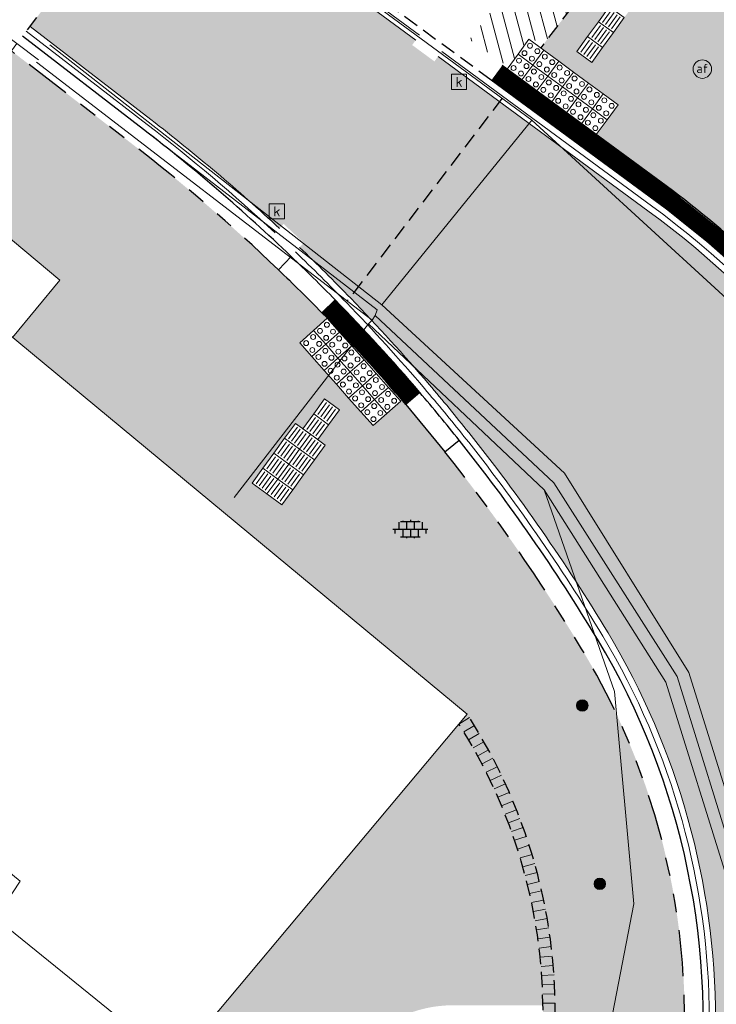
# Model space of a CAD drawing. Header units: metres. Extents: x 187916 to 189411, y 333285 to 334910.
# Tile 253 of 348: x 188745 to 188756, y 334212 to 334228. Entities that reach past the tile are written whole.
import ezdxf
from ezdxf.enums import TextEntityAlignment as Align

# ---------------------------------------------------------------- set-up
doc = ezdxf.new("R2010")
doc.units = ezdxf.units.M
doc.linetypes.add('DASHED2', pattern=[0.375, 0.25, -0.125])
doc.linetypes.add('VH-TROTTOIRBAND-SO', pattern=[15, 5, -2, 2, -2, 2, -2])
for name, color, linetype, lineweight in [('B-ME-IE-MEUBILAIR_WEGMEUBILAIR_PAAL-S', 253, 'Continuous', 18), ('B-ME-OG-BEBOUWING_HOOFDGEBOUW-G', 253, 'Continuous', 18), ('B-ME-RI-HWA_KOLK-S', 253, 'Continuous', 25), ('B-ME-VH-KANTOPSLUITING_ACHTERKANTBAND-G', 253, 'Continuous', 18), ('B-ME-VH-VERHARDING_ASFALT-G', 253, 'Continuous', 18), ('B-ME-VH-VERHARDING_BETONSTRAATSTEEN-G', 253, 'Continuous', 18), ('B-ME-VH-VERHARDING_TEGEL-S', 253, 'Continuous', 25), ('B-WE-IE-MEUBILAIR-S', 253, 'Continuous', 15), ('B-WE-OG-BEBOUWING-GV', 253, 'Continuous', 15), ('B-WE-VH-GESLOTENVERHARDING_ASFALT-GV', 253, 'Continuous', 15), ('B-WE-VH-OPENVERHARDING_BETONSTRAATSTEEN-GV', 253, 'Continuous', 15), ('B-WE-VH-OPENVERHARDING_SIERBESTRATING-GV', 253, 'Continuous', 15), ('N-WE-VH-HERSTRATEN-A-200', 252, 'Continuous', 18), ('N-WE-VH-KANTOPSLUITING_ELEMENT_NATUURSTEEN VERLOOPBAND-G', 42, 'Continuous', 25), ('N-WE-VH-KANTOPSLUITING_NATUURSTEEN BAND_280 300x250-G', 7, 'VH-TROTTOIRBAND-SO', 25), ('N-WE-VH-KANTOPSLUITING_NATUURSTEEN BAND_300x170-G', 7, 'Continuous', 25), ('N-WE-VH-KANTOPSLUITING_NATUURSTEEN VERLOOPBAND_TBV TEKENING-G', 10, 'Continuous', 25), ('N-WE-VH-KANTOPSLUITING_NATUURSTEEN VOORKANTBAND-G', 7, 'Continuous', 25), ('N-WE-VH-KANTVERHARDING_STREKLAAG_BSS-G', 60, 'Continuous', 18), ('N-WE-VH-VERHARDING_ASFALT_RIJWEG-A', 251, 'Continuous', 18), ('N-WE-VH-VERHARDING_STRAATBAKSTEEN_WF_HALFSTEENS-A', 250, 'Continuous', 18), ('N-WE-VH-VERKEERSTEGEL-S', 7, 'Continuous', 0)]:
    doc.layers.add(name, color=color, linetype=linetype, lineweight=lineweight)
doc.layers.add('N-WE-VH-MATERIAALSCHEIDING-G', color=7, linetype='DASHED2')
doc.layers.add('N-WE-VH-VERHARDING_STRAATBAKSTEEN_DF-A', color=7, linetype='Continuous', lineweight=18, true_color=0x713a38)
doc.layers.add('N-WE-VH-VERHARDING_STRAATBAKSTEEN_WF_KEPER-A', color=7, linetype='Continuous', lineweight=18, true_color=0xcc4f19)
doc.styles.add('NLCS-ISO', font='NLCS-ISO.ttf')
pattern_1 = [(323.05, (188763.1855588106, 334193.2307856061), (0.09016767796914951, 0.1198740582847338), []), (53.04999999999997, (188763.6650550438, 334192.8701148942), (-0.4794962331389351, 0.3606707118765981), [0.15, -0.15]), (53.04999999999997, (188763.5154746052, 334193.1703243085), (-0.4794962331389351, 0.3606707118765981), [0.15, -0.15]), (323.05, (188763.4703907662, 334193.1103872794), (0.180335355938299, 0.2397481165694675), [0, -0.6, 0, 0, 0]), (323.05, (188763.8003065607, 334193.0499259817), (0.180335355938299, 0.2397481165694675), [0, -0.6, 0, 0, 0])]

# ---------------------------------------------------------------- blocks, each defined once
blk = doc.blocks.new('SVH-VERKEERSTEGEL_300X300_NOPPENTEGEL')
blk.add_lwpolyline([(-0.15, 5.551115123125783e-17), (0.15, 5.551115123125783e-17), (0.15, -0.3), (-0.15, -0.3)], close=True)
at = {"lineweight": 0}
for centre in [(-0.07499999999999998, -0.07499999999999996), (0.07499999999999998, -0.07499999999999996), (-0.07499999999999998, -0.225), (0.07499999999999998, -0.225)]:
    blk.add_circle(centre, 0.04, dxfattribs=at)
blk = doc.blocks.new('SVH-VERKEERSTEGEL_300X300_GELEIDETEGEL')
blk.add_lwpolyline([(-0.15, 5.551115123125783e-17), (0.15, 5.551115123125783e-17), (0.15, -0.3), (-0.15, -0.3)], close=True)
at = {"lineweight": 0, "flags": 128}
for points in [[(0.12, -0.05999999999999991), (-0.1200000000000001, -0.05999999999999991)], [(0.12, -0.1199999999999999), (-0.1200000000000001, -0.1199999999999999)], [(0.12, -0.1799999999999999), (-0.1200000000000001, -0.1799999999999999)], [(0.12, -0.2399999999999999), (-0.12, -0.2399999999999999)]]:
    blk.add_lwpolyline(points, dxfattribs=at)
blk = doc.blocks.new('ontwerp Tempelplein')
at = {"layer": 'N-WE-VH-HERSTRATEN-A-200', "transparency": 33554585}
h = blk.add_hatch(dxfattribs=at)
h.set_pattern_fill('AVH-HERSTRATEN-SO', color=256, scale=0.2, angle=45, pattern_type=2)
h.set_pattern_definition([(105, (188105.6829144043, 334536.5646515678), (-0.1931851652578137, -0.05176380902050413), [])])
h.paths.add_polyline_path([(188753.8488556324, 334228.7607366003), (188753.0576757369, 334229.37233948), (188751.9565974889, 334227.9335415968), (188752.5907641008, 334227.4889139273), (188752.7629875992, 334227.7345540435), (188752.9352110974, 334227.9801941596), (188753.141070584, 334227.835861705)])
at = {"layer": 'N-WE-VH-VERHARDING_ASFALT_RIJWEG-A', "transparency": 33554585}
h = blk.add_hatch(color=256, dxfattribs=at)
h.dxf.hatch_style = 1
edge = h.paths.add_edge_path()
edge.add_line((188751.4435904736, 334227.6600428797), (188751.384375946, 334227.5794597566))
edge.add_line((188751.384375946, 334227.5794597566), (188751.0217518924, 334227.8459251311))
edge.add_line((188751.0217518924, 334227.8459251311), (188751.0809664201, 334227.9265082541))
edge.add_line((188751.0809664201, 334227.9265082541), (188746.9550247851, 334230.9583550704))
edge.add_line((188746.9550247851, 334230.9583550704), (188744.8065349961, 334228.1498256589))
edge.add_line((188744.8065349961, 334228.1498256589), (188746.7733164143, 334226.633144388))
edge.add_arc((188728.3312458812, 334202.7180856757), 30.1999999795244, 47.16668403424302, 52.36242749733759, ccw=False)
edge.add_line((188748.8632544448, 334224.8647924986), (188748.931773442, 334224.9375923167))
edge.add_line((188748.931773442, 334224.9375923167), (188749.2594600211, 334224.629174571))
edge.add_line((188749.2594600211, 334224.629174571), (188749.1909665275, 334224.5564018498))
edge.add_arc((188728.3312458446, 334202.7180856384), 30.20000003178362, 44.12459851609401, 46.312931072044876, ccw=False)
edge.add_line((188750.009635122, 334223.7439611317), (188752.4439651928, 334226.9249421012))
edge.add_line((188752.4439651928, 334226.9249421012), (188751.4435904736, 334227.6600428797))
at = {"layer": 'N-WE-VH-VERHARDING_STRAATBAKSTEEN_DF-A', "transparency": 33554585}
h = blk.add_hatch(color=256, dxfattribs=at)
h.dxf.hatch_style = 1
edge = h.paths.add_edge_path()
edge.add_line((188755.4038348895, 334207.4183103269), (188755.5021618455, 334207.4001405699))
edge.add_line((188755.5021618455, 334207.4001405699), (188755.420391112, 334206.9576323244))
edge.add_line((188755.420391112, 334206.9576323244), (188755.3220615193, 334206.9758025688))
edge.add_arc((188725.6669818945, 334212.6845441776), 30.19956089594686, 348.04778539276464, 349.1035893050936, ccw=False)
edge.add_arc((188726.6445455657, 334212.859897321), 29.28189361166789, 338.0549788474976, 347.31595910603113, ccw=False)
edge.add_arc((188739.6991444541, 334207.5799411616), 15.19999678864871, 330.56850065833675, 338.12533114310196, ccw=False)
edge.add_arc((188739.6991415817, 334207.5799424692), 15.19999993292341, 318.3974497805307, 330.56850168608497, ccw=False)
edge.add_line((188751.065223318, 334197.4877581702), (188755.3603487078, 334195.2832742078))
edge.add_line((188755.3603487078, 334195.2832742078), (188759.9549816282, 334206.0356619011))
edge.add_line((188759.9549816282, 334206.0356619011), (188759.863025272, 334206.0749560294))
edge.add_line((188759.863025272, 334206.0749560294), (188760.0398488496, 334206.488759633))
edge.add_line((188760.0398488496, 334206.488759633), (188760.1318052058, 334206.4494655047))
edge.add_line((188760.1318052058, 334206.4494655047), (188760.3458190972, 334206.950302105))
edge.add_arc((188745.4548851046, 334212.3881491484), 15.85276302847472, 339.9388998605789, 355.8208839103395)
edge.add_arc((188745.4548857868, 334212.3881491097), 15.85276234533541, 355.8208838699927, 357.4473901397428)
edge.add_arc((188745.4548851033, 334212.3881491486), 15.85276302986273, 357.4473901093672, 413.7566145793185)
edge.add_line((188754.8273008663, 334225.1736064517), (188752.4439651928, 334226.9249421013))
edge.add_line((188752.4439651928, 334226.9249421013), (188750.009635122, 334223.7439611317))
edge.add_arc((188728.3312459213, 334202.7180857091), 30.19999992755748, 40.49247663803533, 44.124598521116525, ccw=False)
edge.add_arc((188728.3312460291, 334202.7180857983), 30.19999978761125, 38.57266078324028, 40.49247664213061, ccw=False)
edge.add_arc((188728.3312481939, 334202.7180873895), 30.1999971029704, 31.039561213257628, 38.57266098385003, ccw=False)
edge.add_arc((188743.727443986, 334211.9889455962), 12.22802994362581, 0.08864183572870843, 31.01781858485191, ccw=False)
edge.add_arc((188743.7274439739, 334211.988945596), 12.22802995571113, -2.020140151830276, 0.08864183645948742, ccw=False)
edge.add_arc((188743.7274439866, 334211.9889455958), 12.22802994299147, 352.54185856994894, 357.9798598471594, ccw=False)
edge.add_arc((188725.8469994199, 334213.8278727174), 30.20000007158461, 351.5832152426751, 353.48584895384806, ccw=False)
edge.add_arc((188725.7578202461, 334213.176244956), 30.19999992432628, 349.0086913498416, 352.8310391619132, ccw=False)
at = {"layer": 'N-WE-VH-VERHARDING_STRAATBAKSTEEN_WF_HALFSTEENS-A', "transparency": 33554585}
h = blk.add_hatch(dxfattribs=at)
h.set_pattern_fill('AVH-SBS_WAALFORMAAT_HALFST-SO', color=256, scale=0.3, angle=323.05, pattern_type=2)
h.set_pattern_definition(pattern_1)
edge = h.paths.add_edge_path()
edge.add_arc((188725.3724868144, 334212.741760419), 29.99956264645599, 348.0502250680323, 349.9602006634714)
edge.add_arc((188725.7541346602, 334213.1768972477), 29.70374226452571, 349.0053335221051, 352.8378787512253)
edge.add_arc((188725.5495428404, 334213.8668539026), 29.99999998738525, 351.5790556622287, 353.4890034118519)
edge.add_arc((188743.7274439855, 334211.9889455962), 11.72802994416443, 352.534029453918, 391.0178185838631)
edge.add_arc((188728.3432308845, 334202.7267476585), 29.68526475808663, 31.03753103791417, 40.67755501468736)
edge.add_line((188750.856230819, 334222.0756436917), (188750.3859803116, 334221.6593254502))
edge.add_line((188750.3859803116, 334221.6593254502), (188749.192821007, 334223.0070534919))
edge.add_line((188749.192821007, 334223.0070534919), (188749.6420636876, 334223.40477326))
edge.add_arc((188727.7782682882, 334202.0984067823), 30.52845888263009, 44.2602170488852, 52.25079352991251)
edge.add_line((188746.4679840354, 334226.2371997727), (188744.5043341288, 334227.7514661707))
edge.add_line((188744.5043341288, 334227.7514661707), (188744.292, 334227.47))
edge.add_line((188744.292, 334227.47), (188743.008, 334225.933))
edge.add_line((188743.008, 334225.933), (188745.294, 334224.023))
edge.add_line((188745.294, 334224.023), (188744.5206977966, 334223.0936974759))
edge.add_line((188744.5206977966, 334223.0936974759), (188751.9180601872, 334216.9698288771))
edge.add_arc((188744.4146054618, 334212.1183120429), 8.935269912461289, -3.818757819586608, 32.885540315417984, ccw=False)
edge.add_arc((188725.7791254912, 334213.1686054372), 27.60000000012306, 339.2767839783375, 356.58225780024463, ccw=False)
edge.add_arc((188748.6004632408, 334204.5345714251), 3.200000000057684, 254.1077850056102, 339.2767839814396, ccw=False)
edge.add_arc((188745.1995127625, 334192.5892821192), 9.220000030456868, 74.10778502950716, 88.34445965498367)
edge.add_arc((188745.1995127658, 334192.5892821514), 9.219999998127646, 88.34445966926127, 103.4391675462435)
edge.add_line((188743.056666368, 334201.5568129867), (188737.9220697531, 334200.3298696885))
edge.add_line((188737.9220697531, 334200.3298696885), (188734.7962641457, 334199.5834174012))
edge.add_line((188734.7962641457, 334199.5834174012), (188733.6651576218, 334200.0525982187))
edge.add_line((188733.6651576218, 334200.0525982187), (188732.7688750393, 334197.8918298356))
edge.add_arc((188734.6319012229, 334202.4022119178), 4.880001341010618, 247.5567878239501, 283.4372201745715)
edge.add_line((188735.7659148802, 334197.6557999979), (188743.5449687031, 334199.5143730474))
edge.add_arc((188745.1995127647, 334192.5892821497), 7.119999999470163, 88.3444596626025, 103.43722017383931, ccw=False)
edge.add_arc((188745.1995127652, 334192.5892821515), 7.119999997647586, 63.89557908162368, 88.34445966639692, ccw=False)
edge.add_arc((188619.968708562, 333937.0113231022), 291.7299918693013, 63.80443056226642, 63.895579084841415, ccw=False)
edge.add_arc((188619.9199952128, 333936.912612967), 291.8400675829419, 63.582223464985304, 63.80440388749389, ccw=False)
edge.add_line((188749.76345285, 334198.2769210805), (188750.6875336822, 334197.8154538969))
edge.add_arc((188739.6991419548, 334207.5799421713), 14.69999945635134, 318.3751157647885, 319.3836437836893)
edge.add_line((188750.8576983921, 334198.0103757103), (188750.3978408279, 334198.3648991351))
edge.add_line((188750.3978408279, 334198.3648991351), (188751.4968519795, 334199.7904427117))
edge.add_line((188751.4968519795, 334199.7904427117), (188751.9436712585, 334199.445971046))
edge.add_line((188751.9436712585, 334199.445971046), (188751.9877863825, 334199.5124640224))
edge.add_line((188751.9877863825, 334199.5124640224), (188752.5078370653, 334200.3665994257))
edge.add_arc((188739.6355410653, 334207.6097989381), 14.77023843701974, 330.6336824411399, 336.2592985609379)
edge.add_arc((188739.6991415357, 334207.5799425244), 14.70000000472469, 336.266019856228, 338.1253318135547)
edge.add_arc((188726.6870364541, 334212.8474975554), 28.73784830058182, 338.0450264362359, 347.3012979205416)
h.paths.add_polyline_path([(188752.8005271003, 334204.1082858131), (188752.0912401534, 334202.1423224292), (188751.8090444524, 334202.2441339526), (188752.5183313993, 334204.2100973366)], flags=16)
h.paths.add_polyline_path([(188751.805650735, 334202.2347274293), (188752.0238870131, 334202.0288805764), (188750.022822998, 334199.9073773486), (188749.9654184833, 334199.8465177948), (188749.7471822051, 334200.0523646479), (188749.8045867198, 334200.1132242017)], flags=16)
h.paths.add_polyline_path([(188750.6871917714, 334199.2725813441), (188750.5462537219, 334199.0077484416), (188749.7517550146, 334199.43056259), (188749.892693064, 334199.6953954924)], flags=16)
h.paths.add_polyline_path([(188749.3440636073, 334199.9873636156), (188749.2031255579, 334199.7225307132), (188747.0844623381, 334200.8500351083), (188747.2254003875, 334201.1148680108)], flags=16)
h.paths.add_polyline_path([(188748.9036363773, 334220.3729638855), (188748.4182337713, 334220.7256454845), (188749.123596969, 334221.6964506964), (188749.2449476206, 334221.6082802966), (188749.5976292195, 334222.0936829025), (188749.8403305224, 334221.9173421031), (188749.4876489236, 334221.4319394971), (188749.608999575, 334221.3437690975)], flags=16)
at = {"layer": 'N-WE-VH-VERHARDING_STRAATBAKSTEEN_WF_HALFSTEENS-A', "true_color": 0x963a13, "transparency": 33554585}
h = blk.add_hatch(color=34, dxfattribs=at)
h.dxf.hatch_style = 1
edge = h.paths.add_edge_path()
edge.add_arc((188748.6004632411, 334204.5345714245), 2.999999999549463, 254.1077849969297, 339.27678399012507, ccw=False)
edge.add_arc((188745.1995127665, 334192.5892821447), 9.420000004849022, 74.10778500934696, 103.4372201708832)
edge.add_line((188743.010495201, 334201.7514108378), (188738.1078720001, 334200.5800751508))
edge.add_line((188738.1078720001, 334200.5800751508), (188737.8897210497, 334200.3223239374))
edge.add_line((188737.8897210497, 334200.3223239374), (188743.0569711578, 334201.5568858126))
edge.add_arc((188745.1995127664, 334192.589282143), 9.220000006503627, 74.10778501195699, 103.43722016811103, ccw=False)
edge.add_arc((188748.6004632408, 334204.5345714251), 3.20000000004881, 254.1077850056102, 339.2767839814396)
edge.add_arc((188725.7791254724, 334213.1686054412), 27.60000001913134, 339.2767839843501, 356.5822577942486)
edge.add_arc((188744.4146054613, 334212.1183120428), 8.935269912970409, 356.1812421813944, 392.8855403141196)
edge.add_line((188751.9180601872, 334216.9698288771), (188751.7834479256, 334216.8092715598))
edge.add_arc((188744.4146053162, 334212.1183120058), 8.735270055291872, -3.8233306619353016, 32.48057783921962, ccw=False)
edge.add_arc((188725.7791254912, 334213.1686054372), 27.40000000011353, 339.2767839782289, 356.58372698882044, ccw=False)
at = {"layer": 'N-WE-VH-VERHARDING_STRAATBAKSTEEN_WF_HALFSTEENS-A', "transparency": 33554585}
h = blk.add_hatch(dxfattribs=at)
h.set_pattern_fill('AVH-SBS_WAALFORMAAT_HALFST-SO', color=256, scale=0.3, angle=323.05, pattern_type=2)
h.set_pattern_definition(pattern_1)
edge = h.paths.add_edge_path()
edge.add_line((188749.68381882, 334201.737011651), (188748.6223773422, 334203.7706992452))
edge.add_arc((188750.4162858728, 334204.6549667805), 2.00000922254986, 143.1053039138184, 206.2399731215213, ccw=False)
edge.add_arc((188744.8181009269, 334208.8574011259), 5.00000000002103, 323.1052259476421, 371.3769313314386)
edge.add_arc((188751.6805556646, 334210.2382396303), 2.000000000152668, 90, 191.3769313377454, ccw=False)
edge.add_line((188751.6805556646, 334212.2382396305), (188753.1490520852, 334212.2382396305))
edge.add_arc((188744.4146054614, 334212.1183120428), 8.735269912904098, 0.7866454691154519, 32.48057814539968)
edge.add_line((188751.7834479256, 334216.8092715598), (188745.4390000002, 334209.2420000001))
edge.add_line((188745.4390000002, 334209.2420000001), (188738.1078720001, 334200.5800751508))
edge.add_line((188738.1078720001, 334200.5800751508), (188743.0104952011, 334201.7514108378))
edge.add_arc((188745.1995145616, 334192.5892825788), 9.419999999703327, 74.09545555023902, 103.43723140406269, ccw=False)
edge.add_arc((188748.6004632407, 334204.5345714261), 3.000000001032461, 254.1465302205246, 291.1689044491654)
at = {"layer": 'N-WE-VH-VERHARDING_STRAATBAKSTEEN_WF_KEPER-A', "transparency": 33554585}
h = blk.add_hatch(color=256, dxfattribs=at)
h.dxf.hatch_style = 1
h.paths.add_polyline_path([(188817.581172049, 334231.6350269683), (188818.0680296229, 334232.2698259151), (188818.7028285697, 334231.7829683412), (188818.2159709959, 334231.1481693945)], flags=16)
h.paths.add_polyline_path([(188805.5199580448, 334240.9370391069), (188804.8860411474, 334241.425044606), (188805.3740466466, 334242.0589615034), (188806.007963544, 334241.5709560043)], flags=16)
h.paths.add_polyline_path([(188803.2494914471, 334242.6792282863), (188802.6392282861, 334243.196508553), (188803.156508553, 334243.8067717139), (188803.766771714, 334243.2894914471)], flags=16)
h.paths.add_polyline_path([(188802.0211156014, 334242.776581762), (188801.5038346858, 334242.1663191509), (188800.8935720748, 334242.6836000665), (188801.4108529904, 334243.2938626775)], flags=16)
h.paths.add_polyline_path([(188799.3104932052, 334244.9862284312), (188798.7002305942, 334245.5035093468), (188799.2175115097, 334246.1137719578), (188799.8277741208, 334245.5964910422)], flags=16)
h.paths.add_polyline_path([(188798.0500238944, 334249.9752059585), (188797.4539178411, 334250.43035162), (188797.6359761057, 334250.6687940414), (188798.232082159, 334250.2136483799)], flags=16)
h.paths.add_polyline_path([(188794.4374813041, 334250.5949796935), (188793.8039770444, 334251.0835207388), (188794.2925180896, 334251.7170249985), (188794.9260223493, 334251.2284839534)], flags=16)
h.paths.add_polyline_path([(188768.9542189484, 334239.270966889), (188768.4716501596, 334238.6329015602), (188767.8335848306, 334239.115470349), (188768.3161536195, 334239.7535356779)], flags=16)
h.paths.add_polyline_path([(188764.6982402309, 334233.6436035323), (188764.2156738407, 334233.0055363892), (188763.5776066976, 334233.4881027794), (188764.0601730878, 334234.1261699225)], flags=16)
h.paths.add_polyline_path([(188755.1763549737, 334229.2614172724), (188754.6850830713, 334228.5852701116), (188753.9419693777, 334227.5625081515), (188753.6992680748, 334227.738848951), (188754.43940803, 334228.7575180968), (188754.9336536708, 334229.4377580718)], flags=16)
edge = h.paths.add_edge_path()
edge.add_line((188774.7647337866, 334246.1513168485), (188774.3768214, 334246.0537260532))
edge.add_line((188774.3768214, 334246.0537260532), (188788.0864276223, 334249.4809891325))
edge.add_line((188788.0864276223, 334249.4809891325), (188791.5695420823, 334254.0428377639))
edge.add_line((188791.5695420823, 334254.0428377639), (188785.6782517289, 334258.5410226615))
edge.add_line((188785.6782517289, 334258.5410226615), (188784.4040000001, 334256.8930000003))
edge.add_line((188784.4040000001, 334256.8930000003), (188783.2409999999, 334250.7390000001))
edge.add_line((188783.2409999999, 334250.7390000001), (188775.355, 334248.7680000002))
edge.add_line((188775.355, 334248.7680000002), (188767.4933020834, 334246.8017877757))
edge.add_line((188767.4933020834, 334246.8017877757), (188761.6609999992, 334238.9689999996))
edge.add_line((188761.6609999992, 334238.9689999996), (188753.1126017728, 334227.7986610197))
edge.add_line((188753.1126017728, 334227.7986610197), (188754.3721239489, 334226.8731321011))
edge.add_line((188754.3721239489, 334226.8731321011), (188754.0168367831, 334226.3896333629))
edge.add_line((188754.0168367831, 334226.3896333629), (188754.9045630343, 334225.7373095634))
edge.add_line((188754.9045630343, 334225.7373095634), (188755.153037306, 334225.554724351))
edge.add_arc((188745.4548851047, 334212.38814915), 16.35276302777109, 39.54694003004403, 53.62561877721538, ccw=False)
edge.add_line((188758.064553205, 334222.8001196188), (188773.4530884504, 334243.1472515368))
edge.add_line((188773.4530884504, 334243.1472515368), (188790.7108257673, 334247.4620012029))
edge.add_line((188790.7108257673, 334247.4620012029), (188794.7109670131, 334244.4527929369))
edge.add_line((188794.7109670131, 334244.4527929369), (188795.3121301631, 334245.2519192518))
edge.add_line((188795.3121301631, 334245.2519192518), (188797.3898585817, 334243.6888950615))
edge.add_line((188797.3898585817, 334243.6888950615), (188796.7886954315, 334242.8897687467))
edge.add_line((188796.7886954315, 334242.8897687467), (188800.0651133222, 334240.4249998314))
edge.add_line((188800.0651133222, 334240.4249998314), (188800.6662764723, 334241.2241261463))
edge.add_line((188800.6662764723, 334241.2241261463), (188801.8649659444, 334240.3223814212))
edge.add_line((188801.8649659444, 334240.3223814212), (188802.5142221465, 334241.1854378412))
edge.add_line((188802.5142221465, 334241.1854378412), (188807.934866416, 334237.1076199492))
edge.add_line((188807.934866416, 334237.1076199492), (188807.2856102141, 334236.2445635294))
edge.add_line((188807.2856102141, 334236.2445635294), (188812.8794944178, 334232.036421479))
edge.add_line((188812.8794944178, 334232.036421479), (188813.5287506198, 334232.8994778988))
edge.add_line((188813.5287506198, 334232.8994778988), (188818.723071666, 334228.9919174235))
edge.add_line((188818.723071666, 334228.9919174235), (188818.0738285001, 334228.1288783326))
edge.add_line((188818.0738285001, 334228.1288783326), (188821.7698594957, 334225.3485941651))
edge.add_line((188821.7698594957, 334225.3485941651), (188822.4190308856, 334226.2115378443))
edge.add_line((188822.4190308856, 334226.2115378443), (188827.6133519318, 334222.3039773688))
edge.add_line((188827.6133519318, 334222.3039773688), (188826.9642814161, 334221.441167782))
edge.add_line((188826.9642814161, 334221.441167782), (188830.6603123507, 334218.6608836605))
edge.add_line((188830.6603123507, 334218.6608836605), (188831.3094404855, 334219.5235004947))
edge.add_line((188831.3094404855, 334219.5235004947), (188836.5036321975, 334215.6160373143))
edge.add_line((188836.5036321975, 334215.6160373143), (188835.8543759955, 334214.7529808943))
edge.add_line((188835.8543759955, 334214.7529808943), (188838.2517549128, 334212.9494914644))
edge.add_line((188838.2517549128, 334212.9494914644), (188834.6278621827, 334208.1337536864))
edge.add_line((188834.6278621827, 334208.1337536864), (188836.6264003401, 334206.6303023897))
edge.add_line((188836.6264003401, 334206.6303023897), (188841.7222702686, 334213.4042434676))
edge.add_arc((188885.3479967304, 334180.6214900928), 54.57025680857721, 138.6694944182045, 143.0767999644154, ccw=False)
edge.add_line((188844.3705018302, 334216.6597730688), (188835.1129999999, 334223.7800000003))
edge.add_line((188835.1129999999, 334223.7800000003), (188823.1344076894, 334232.9836686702))
edge.add_line((188823.1344076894, 334232.9836686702), (188824.5933616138, 334235.0982979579))
edge.add_line((188824.5933616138, 334235.0982979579), (188824.33, 334235.2800000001))
edge.add_line((188824.33, 334235.2800000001), (188825.2102297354, 334236.5558179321))
edge.add_line((188825.2102297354, 334236.5558179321), (188821.3909999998, 334238.767))
edge.add_line((188821.3909999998, 334238.767), (188815.5860000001, 334242.1859999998))
edge.add_line((188815.5860000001, 334242.1859999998), (188806.8095170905, 334247.2874533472))
edge.add_line((188806.8095170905, 334247.2874533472), (188807.1341274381, 334247.8220609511))
edge.add_line((188807.1341274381, 334247.8220609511), (188796.2012628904, 334256.3960970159))
edge.add_line((188796.2012628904, 334256.3960970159), (188788.575189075, 334262.2900355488))
edge.add_line((188788.575189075, 334262.2900355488), (188785.8002113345, 334258.6995357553))
edge.add_line((188785.8002113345, 334258.6995357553), (188841.6258020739, 334216.0749468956))
edge.add_line((188841.6258020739, 334216.0749468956), (188841.6106308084, 334216.05507703))
edge.add_line((188841.6106308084, 334216.05507703), (188841.6108304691, 334216.0549235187))
edge.add_line((188841.6108304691, 334216.0549235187), (188841.565115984, 334215.9954660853))
edge.add_line((188841.565115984, 334215.9954660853), (188841.5196011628, 334215.9358551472))
edge.add_line((188841.5196011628, 334215.9358551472), (188841.5044298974, 334215.9159852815))
edge.add_line((188841.5044298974, 334215.9159852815), (188791.7285036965, 334253.9214655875))
edge.add_line((188791.7285036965, 334253.9214655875), (188788.2028836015, 334249.3039471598))
edge.add_line((188788.2028836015, 334249.3039471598), (188770.5317411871, 334244.8863400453))
edge.add_line((188770.5317411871, 334244.8863400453), (188756.8892707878, 334226.8338919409))
edge.add_line((188756.8892707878, 334226.8338919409), (188756.72970941, 334226.9544745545))
edge.add_line((188756.72970941, 334226.9544745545), (188770.4147447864, 334245.0632469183))
edge.add_line((188770.4147447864, 334245.0632469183), (188773.9887630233, 334245.9567153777))
edge.add_line((188773.9887630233, 334245.9567153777), (188773.7937273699, 334246.7319600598))
edge.add_line((188773.7937273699, 334246.7319600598), (188774.569552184, 334246.9271416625))
edge.add_line((188774.569552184, 334246.9271416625), (188774.7647337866, 334246.1513168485))
at = {"layer": 'N-WE-VH-KANTOPSLUITING_ELEMENT_NATUURSTEEN VERLOOPBAND-G', "const_width": 0.3, "flags": 128}
for points in [[(188757.9488877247, 334222.7046130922, 0.06150589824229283), (188755.0641467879, 334225.4339001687), (188752.3982242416, 334227.3928878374)], [(188751.0319092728, 334222.1011293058, 0.01700902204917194), (188749.6617975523, 334223.5994185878, 0.01700902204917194)]]:
    blk.add_lwpolyline(points, format="xyb", dxfattribs=at)
at = {"layer": 'N-WE-VH-KANTOPSLUITING_NATUURSTEEN BAND_280 300x250-G', "ltscale": 0.15, "flags": 128}
for points in [[(188748.8466747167, 334224.1938203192, 0.02641447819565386), (188746.4679841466, 334226.237199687), (188744.5043341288, 334227.7514661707)], [(188755.3560461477, 334210.4650367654, 0.1695134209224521), (188753.7784487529, 334218.032453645, 0.03288055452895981), (188751.5512426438, 334221.2362321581, 0.03288055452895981)]]:
    blk.add_lwpolyline(points, format="xyb", dxfattribs=at)
at = {"layer": 'N-WE-VH-KANTOPSLUITING_NATUURSTEEN BAND_300x170-G', "ltscale": 0.15, "flags": 128}
for points in [[(188758.0645532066, 334222.8001196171, 0.06150721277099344), (188755.1530372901, 334225.5547243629), (188752.4870460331, 334227.5137625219)], [(188750.9178355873, 334222.0037270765, 0.01700909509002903), (188749.554602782, 334223.4944934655, 0.01700909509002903)]]:
    blk.add_lwpolyline(points, format="xyb", dxfattribs=at)
at = {"layer": 'N-WE-VH-KANTOPSLUITING_NATUURSTEEN VERLOOPBAND_TBV TEKENING-G', "flags": 128}
for points in [[(188749.5546149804, 334223.4944810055), (188749.7689801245, 334223.7043561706, 0.008376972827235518), (188749.0538481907, 334224.4107168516), (188748.8466343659, 334224.1937780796, -0.00837697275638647), (188749.5546149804, 334223.4944810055)], [(188751.5512426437, 334221.2362321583), (188751.7857880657, 334221.423284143, 0.008376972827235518), (188751.1459829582, 334222.1985315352), (188750.9178355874, 334222.0037270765), (188751.5512426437, 334221.2362321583)]]:
    blk.add_lwpolyline(points, format="xyb", dxfattribs=at)
at = {"layer": 'N-WE-VH-KANTOPSLUITING_NATUURSTEEN VOORKANTBAND-G', "flags": 128}
for points in [[(188749.0538885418, 334224.4107590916, 0.02641433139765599), (188746.6511835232, 334226.4747664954), (188744.6850158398, 334227.9909744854)], [(188757.8332222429, 334222.6091065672, 0.06150456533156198), (188754.9752559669, 334225.3130762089), (188752.3094024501, 334227.2720131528)], [(188751.1459829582, 334222.1985315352, 0.01700909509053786), (188749.7689801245, 334223.7043561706, 0.01700909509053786)], [(188755.6535028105, 334210.4260555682, 0.1695134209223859), (188754.0355508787, 334218.1870450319, 0.03288055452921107), (188751.7857877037, 334221.4232845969, 0.03288055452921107)]]:
    blk.add_lwpolyline(points, format="xyb", dxfattribs=at)
at = {"layer": 'N-WE-VH-KANTVERHARDING_STREKLAAG_BSS-G', "flags": 128}
for points in [[(188751.1401809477, 334228.007091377), (188747.0163398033, 334231.0373946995)], [(188751.08096642, 334227.926508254), (188746.9571252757, 334230.9568115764)]]:
    blk.add_lwpolyline(points, dxfattribs=at)
for points in [[(188748.8632544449, 334224.8647924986, 0.02267459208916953), (188746.7733164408, 334226.6331443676), (188744.8071487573, 334228.1493523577)], [(188748.7947152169, 334224.7919711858, 0.02266833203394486), (188746.712249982, 334226.5539554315), (188744.7460822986, 334228.0701634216)], [(188760.1318052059, 334206.4494655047), (188760.3458190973, 334206.9503021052, 0.06940937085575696), (188761.2654973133, 334211.2328841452, 0.007097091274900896), (188761.291918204, 334211.6821192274, 0.2501494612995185), (188754.8567343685, 334225.1519779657), (188751.4435904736, 334227.6600428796)], [(188760.2237615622, 334206.4101713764), (188760.4388290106, 334206.9134735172, 0.06948526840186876), (188761.3653865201, 334211.2277212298, 0.00705259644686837), (188761.3917873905, 334211.6769573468, 0.2501622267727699), (188754.9159952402, 334225.232527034), (188751.5028050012, 334227.7406260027)], [(188755.3054956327, 334207.4364823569, 0.01669629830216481), (188755.6226478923, 334209.4209733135, 0.008317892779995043), (188755.7527634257, 334210.4138891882, 0.02368757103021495), (188755.847830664, 334211.5584376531, 0.009277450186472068), (188755.8554583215, 334212.0084030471, 0.1357647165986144), (188754.1212515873, 334218.2385754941, 0.03288054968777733), (188751.863969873, 334221.4856348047, 0.008376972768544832), (188751.2220320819, 334222.2634663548, 0.01568264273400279), (188749.9518265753, 334223.6599215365, 0.00970935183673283), (188749.1224273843, 334224.483580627)], [(188755.4038348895, 334207.4183103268, 0.01667968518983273), (188755.7217302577, 334209.4074132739, 0.008301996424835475), (188755.8520242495, 334210.4017248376, 0.02373221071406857), (188755.9478741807, 334211.557897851, 0.009201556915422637), (188755.9554592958, 334212.0078634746, 0.1357792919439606), (188754.2069522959, 334218.2901059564, 0.03288054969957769), (188751.9421517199, 334221.5479854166, 0.00833847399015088), (188751.2980812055, 334222.3284011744, 0.01568264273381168), (188750.0236557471, 334223.729495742, 0.009715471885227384), (188749.1909665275, 334224.5564018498)]]:
    blk.add_lwpolyline(points, format="xyb", dxfattribs=at)
at = {"layer": 'N-WE-VH-MATERIAALSCHEIDING-G', "flags": 128}
for points in [[(188744.7640032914, 334228.0942277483), (188746.9975640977, 334231.0139629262)], [(188752.3094024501, 334227.2720131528), (188747.0765656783, 334231.1172346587)], [(188753.8488556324, 334228.7607366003), (188753.1126017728, 334227.7986610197)], [(188752.486514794, 334226.9805423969), (188749.9666256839, 334223.6877599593)]]:
    blk.add_lwpolyline(points, dxfattribs=at)
for points in [[(188737.8897210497, 334200.3223239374), (188743.0569711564, 334201.5568858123, -0.1286770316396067), (188747.724211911, 334201.4568801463, 0.3897278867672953), (188751.5934255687, 334203.4022390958, 0.07565321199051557), (188753.3300365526, 334211.5232180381, 0.1615361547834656), (188751.9180601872, 334216.9698288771, 0.1597235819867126)], [(188753.1497841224, 334212.1582396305, 0.141514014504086), (188751.7834479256, 334216.8092715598)]]:
    blk.add_lwpolyline(points, format="xyb", dxfattribs=at)
at = {"layer": 'N-WE-VH-VERHARDING_STRAATBAKSTEEN_WF_HALFSTEENS-A', "transparency": 33554585, "flags": 128}
for points in [[(188751.7834479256, 334216.8092715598), (188751.9521626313, 334216.9166742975)], [(188751.8629096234, 334216.6820501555), (188752.0334436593, 334216.7865400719)], [(188751.9401750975, 334216.5534830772), (188752.1124781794, 334216.655029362)], [(188752.0152215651, 334216.4236082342), (188752.1892428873, 334216.5221809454)], [(188752.0880268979, 334216.2924639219), (188752.2637151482, 334216.3880339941)], [(188752.1585696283, 334216.1600888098), (188752.3358730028, 334216.2526280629)], [(188752.2268289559, 334216.0265219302), (188752.4056951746, 334216.1160030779)], [(188752.2927847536, 334215.8918026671), (188752.4731610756, 334215.9781993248)], [(188752.3564175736, 334215.7559707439), (188752.5382508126, 334215.8392574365)], [(188752.417708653, 334215.6190662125), (188752.6009451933, 334215.6992183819)], [(188752.4766399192, 334215.4811294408), (188752.6612257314, 334215.5581234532)], [(188752.5331939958, 334215.3422011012), (188752.7190746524, 334215.4160142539)], [(188752.587354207, 334215.2023221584), (188752.7744748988, 334215.2729326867)], [(188752.639104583, 334215.0615338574), (188752.8274101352, 334215.1289209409)], [(188752.6884298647, 334214.9198777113), (188752.877864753, 334214.9840214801)], [(188752.7353155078, 334214.7773954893), (188752.9258238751, 334214.8382770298)], [(188752.7797476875, 334214.6341292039), (188752.9712733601, 334214.6917305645)], [(188752.8217133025, 334214.490121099), (188753.0141998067, 334214.5444252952)], [(188752.8611999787, 334214.3454136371), (188753.0545905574, 334214.3964046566)], [(188752.898196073, 334214.2000494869), (188753.0924337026, 334214.2477122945)], [(188752.9326906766, 334214.0540715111), (188753.1277180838, 334214.0983920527)], [(188752.9646736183, 334213.9075227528), (188753.1604332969, 334213.94848796)], [(188752.9941354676, 334213.7604464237), (188753.1905696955, 334213.7980442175)], [(188753.0210675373, 334213.6128858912), (188753.2181183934, 334213.6471051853)], [(188753.0454618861, 334213.4648846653), (188753.2430712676, 334213.4957153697)], [(188753.0673113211, 334213.3164863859), (188753.2654209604, 334213.3439194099)], [(188753.0866093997, 334213.1677348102), (188753.2851608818, 334213.1917620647)], [(188753.1033504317, 334213.0186737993), (188753.3022852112, 334213.0392881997)], [(188753.1175294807, 334212.8693473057), (188753.3167888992, 334212.8865427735)], [(188753.1291423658, 334212.7197993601), (188753.3286676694, 334212.7335708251)], [(188753.1381856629, 334212.5700740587), (188753.3379180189, 334212.5804174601)], [(188753.1446567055, 334212.4202155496), (188753.3445372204, 334212.4271278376)], [(188753.1485535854, 334212.2702680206), (188753.3485233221, 334212.273747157)]]:
    blk.add_lwpolyline(points, dxfattribs=at)
at = {"layer": 'N-WE-VH-VERKEERSTEGEL-S'}
for name, p, rotation in [('SVH-VERKEERSTEGEL_300X300_GELEIDETEGEL', (188754.3828213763, 334228.169261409), 233.9987668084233), ('SVH-VERKEERSTEGEL_300X300_GELEIDETEGEL', (188754.2064805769, 334227.926560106), 233.9987668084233), ('SVH-VERKEERSTEGEL_300X300_GELEIDETEGEL', (188754.0301397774, 334227.683858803), 233.9987668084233), ('SVH-VERKEERSTEGEL_300X300_NOPPENTEGEL', (188753.074555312, 334227.6404753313), 233.6906082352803), ('SVH-VERKEERSTEGEL_300X300_NOPPENTEGEL', (188752.8969117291, 334227.3987259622), 233.6906082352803), ('SVH-VERKEERSTEGEL_300X300_NOPPENTEGEL', (188753.3163046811, 334227.4628317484), 233.6906082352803), ('SVH-VERKEERSTEGEL_300X300_NOPPENTEGEL', (188753.1386610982, 334227.2210823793), 233.6906082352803), ('SVH-VERKEERSTEGEL_300X300_NOPPENTEGEL', (188753.5580540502, 334227.2851881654), 233.6906082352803), ('SVH-VERKEERSTEGEL_300X300_NOPPENTEGEL', (188753.3804104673, 334227.0434387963), 233.6906082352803), ('SVH-VERKEERSTEGEL_300X300_NOPPENTEGEL', (188753.7998034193, 334227.1075445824), 233.6906082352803), ('SVH-VERKEERSTEGEL_300X300_NOPPENTEGEL', (188754.0415527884, 334226.9299009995), 233.6906082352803), ('SVH-VERKEERSTEGEL_300X300_NOPPENTEGEL', (188753.6221598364, 334226.8657952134), 233.6906082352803), ('SVH-VERKEERSTEGEL_300X300_NOPPENTEGEL', (188754.2833021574, 334226.7522574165), 233.6906082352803), ('SVH-VERKEERSTEGEL_300X300_NOPPENTEGEL', (188753.8639092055, 334226.6881516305), 233.6906082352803), ('SVH-VERKEERSTEGEL_300X300_NOPPENTEGEL', (188754.1056585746, 334226.5105080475), 233.6906082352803), ('SVH-VERKEERSTEGEL_300X300_NOPPENTEGEL', (188749.7286129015, 334223.0807219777), 221.5188397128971), ('SVH-VERKEERSTEGEL_300X300_NOPPENTEGEL', (188749.5039915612, 334222.8818620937), 221.5188397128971), ('SVH-VERKEERSTEGEL_300X300_NOPPENTEGEL', (188749.9274727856, 334222.8561006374), 221.5188397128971), ('SVH-VERKEERSTEGEL_300X300_NOPPENTEGEL', (188749.7028514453, 334222.6572407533), 221.5188397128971), ('SVH-VERKEERSTEGEL_300X300_NOPPENTEGEL', (188750.1263326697, 334222.6314792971), 221.5188397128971), ('SVH-VERKEERSTEGEL_300X300_NOPPENTEGEL', (188749.9017113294, 334222.432619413), 221.5188397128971), ('SVH-VERKEERSTEGEL_300X300_NOPPENTEGEL', (188750.3251925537, 334222.4068579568), 221.5188397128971), ('SVH-VERKEERSTEGEL_300X300_NOPPENTEGEL', (188750.1005712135, 334222.2079980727), 221.5188397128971), ('SVH-VERKEERSTEGEL_300X300_NOPPENTEGEL', (188750.5240524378, 334222.1822366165), 221.5188397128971), ('SVH-VERKEERSTEGEL_300X300_NOPPENTEGEL', (188750.2994310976, 334221.9833767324), 221.5188397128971), ('SVH-VERKEERSTEGEL_300X300_NOPPENTEGEL', (188750.7229123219, 334221.9576152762), 221.5188397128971), ('SVH-VERKEERSTEGEL_300X300_GELEIDETEGEL', (188749.7521601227, 334221.7959914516), 233.9987668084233), ('SVH-VERKEERSTEGEL_300X300_NOPPENTEGEL', (188750.4982909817, 334221.7587553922), 221.5188397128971), ('SVH-VERKEERSTEGEL_300X300_GELEIDETEGEL', (188749.5758193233, 334221.5532901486), 233.9987668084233), ('SVH-VERKEERSTEGEL_300X300_GELEIDETEGEL', (188749.2781278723, 334221.3987592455), 233.9987668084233), ('SVH-VERKEERSTEGEL_300X300_GELEIDETEGEL', (188749.1017870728, 334221.1560579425), 233.9987668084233), ('SVH-VERKEERSTEGEL_300X300_GELEIDETEGEL', (188749.5208291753, 334221.222418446), 233.9987668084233), ('SVH-VERKEERSTEGEL_300X300_GELEIDETEGEL', (188749.3444883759, 334220.979717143), 233.9987668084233), ('SVH-VERKEERSTEGEL_300X300_GELEIDETEGEL', (188748.9254462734, 334220.9133566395), 233.9987668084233), ('SVH-VERKEERSTEGEL_300X300_GELEIDETEGEL', (188748.749105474, 334220.6706553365), 233.9987668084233), ('SVH-VERKEERSTEGEL_300X300_GELEIDETEGEL', (188749.1681475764, 334220.73701584), 233.9987668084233), ('SVH-VERKEERSTEGEL_300X300_GELEIDETEGEL', (188748.991806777, 334220.494314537), 233.9987668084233)]:
    blk.add_blockref(name, p, dxfattribs=dict(at, rotation=rotation))
blk = doc.blocks.new('SIE-MEUBILAIR_PAAL_AFSLUITPAAL-SO')
blk.add_circle((0, 0), 0.75)
at = {"style": 'NLCS-ISO'}
blk.add_text('af', height=0.75, dxfattribs=at).set_placement((-3.765876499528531e-13, 0.05003987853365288), align=Align.MIDDLE_CENTER)
blk = doc.blocks.new('SRI-KOLK-SO')
at = {"color": 0, "linetype": 'ByBlock', "lineweight": 18}
blk.add_lwpolyline([(-1.125, -1.125), (1.125, -1.125), (1.125, 1.125), (-1.125, 1.125)], close=True, dxfattribs=at)
at = {"color": 0, "linetype": 'ByBlock', "lineweight": 18, "style": 'NLCS-ISO'}
blk.add_text('k', height=1.5, dxfattribs=at).set_placement((0, 0), align=Align.MIDDLE_CENTER)
blk = doc.blocks.new('SVH-TEGEL_300X300_DUN_LINT_KL-SO')
for p, q in [((-2.25, 1.355676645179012), (-2.25, -6.969183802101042e-16)), ((-1.900843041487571, 1.499999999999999), (1.90084304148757, 1.499999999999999)), ((-1.5, 1.624087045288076), (-1.5, 1.499999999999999)), ((-0.7499999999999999, 1.5), (-0.7500000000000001, 1.377682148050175e-16)), ((3.325515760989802e-16, 1.810386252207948), (2.755364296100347e-16, 1.499999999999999)), ((0, 0), (-2.755364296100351e-16, -1.500000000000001)), ((0.7500000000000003, 1.499999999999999), (0.7500000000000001, -1.247991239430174e-15)), ((1.5, 1.624087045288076), (1.5, 1.499999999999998)), ((2.25, 1.355676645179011), (2.25, -4.133046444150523e-16)), ((-3.39489953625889, -4.866106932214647e-16), (3.39489953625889, -1.733835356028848e-15)), ((-3, -3.055132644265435e-15), (-3.000000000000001, -0.8474312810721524)), ((-1.900843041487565, -1.500000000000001), (1.900843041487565, -1.500000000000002)), ((-1.5, -8.346865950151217e-16), (-1.5, -1.500000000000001)), ((-0.7500000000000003, -1.499999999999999), (-0.7500000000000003, -1.765655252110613)), ((0.7499999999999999, -1.500000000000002), (0.7499999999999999, -1.765655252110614)), ((1.5, -2.495982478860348e-15), (1.5, -1.500000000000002)), ((2.999999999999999, -2.495982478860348e-15), (2.999999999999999, -0.8474312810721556))]:
    blk.add_line(p, q)
blk = doc.blocks.new('SIE-WEG_PAAL_ALGEMEEN_TYPE_01-SO')
h = blk.add_hatch(color=256)
edge = h.paths.add_edge_path()
edge.add_arc((2.273736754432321e-16, 0), 0.1875, 0, 360)
at = {"ltscale": 0.5}
blk.add_circle((2.273736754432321e-16, 0), 0.1875, dxfattribs=at)
blk = doc.blocks.new('DTM')
at = {"layer": 'B-ME-OG-BEBOUWING_HOOFDGEBOUW-G', "ltscale": 0.2, "flags": 128}
blk.add_lwpolyline([(188743.9840000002, 334223.5380000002), (188751.9180601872, 334216.9698288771), (188745.4390000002, 334209.2420000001), (188737.8897210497, 334200.3223239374), (188736.3149999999, 334199.9550000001), (188734.7962641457, 334199.5834174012), (188679.838, 334222.3799999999), (188678.264, 334223.0320000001), (188655.2635693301, 334232.5984371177), (188638.0302384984, 334239.4697654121), (188638.955020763, 334241.7756483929), (188633.1060000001, 334244.085), (188630.2698509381, 334245.2061205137), (188630.2310000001, 334245.102), (188630.1931713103, 334245.0219777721), (188621.2965137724, 334248.5080150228), (188621.7340000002, 334249.6090000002), (188622.2921989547, 334251.0271803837), (188611.6423652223, 334255.209737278), (188613.0109999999, 334258.642), (188616.4270000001, 334267.2570000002)], dxfattribs=at)
at = {"layer": 'B-ME-VH-KANTOPSLUITING_ACHTERKANTBAND-G', "ltscale": 0.2, "flags": 128}
blk.add_lwpolyline([(188744.915, 334227.5660000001), (188750.3689999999, 334223.3730000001)], dxfattribs=at)
at = {"layer": 'B-ME-VH-VERHARDING_ASFALT-G', "ltscale": 0.2, "flags": 128}
for points in [[(188747.3840000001, 334230.73), (188752.969, 334226.6260000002), (188750.5269999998, 334223.622)], [(188745.1299999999, 334227.8489999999), (188750.5269999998, 334223.622)]]:
    blk.add_lwpolyline(points, dxfattribs=at)
at = {"layer": 'B-ME-VH-VERHARDING_BETONSTRAATSTEEN-G', "ltscale": 0.2, "flags": 128}
for points in [[(188745.0389999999, 334227.7179999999), (188750.4530000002, 334223.5430000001), (188750.4189999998, 334223.4470000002), (188750.3689999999, 334223.3730000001), (188750.3109999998, 334223.3119999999), (188748.1260000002, 334220.4909999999)], [(188752.969, 334226.6260000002), (188756.8500000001, 334223.0699999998), (188759.3250000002, 334218.7749999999), (188760.5959999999, 334214.6069999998), (188760.8450000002, 334210.5180000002), (188760.2149999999, 334206.5860000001), (188756.7379999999, 334198.2149999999), (188754.8939999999, 334193.736), (188754.504, 334191.27)], [(188750.5269999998, 334223.622), (188753.4989999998, 334220.8879999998), (188755.52, 334217.6460000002), (188756.5529999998, 334214.3489999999), (188756.841, 334210.7080000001), (188756.4989999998, 334208.0890000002), (188753.0720000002, 334199.8670000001), (188751.2220000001, 334196.8900000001), (188747.8259999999, 334194.3960000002), (188746.1919999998, 334193.8939999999)], [(188750.4189999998, 334223.4470000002), (188753.327, 334220.73), (188755.3339999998, 334217.5810000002), (188756.3560000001, 334214.2790000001), (188756.6579999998, 334210.7170000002), (188756.3500000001, 334208.1349999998), (188752.8900000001, 334199.943), (188751.0780000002, 334196.9950000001), (188747.7379999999, 334194.5890000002), (188746.0819999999, 334194.0359999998)], [(188750.3109999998, 334223.3119999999), (188753.1689999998, 334220.6170000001), (188755.1460000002, 334217.4909999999), (188756.1839999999, 334214.1770000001), (188756.4640000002, 334210.7420000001), (188756.148, 334208.1970000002), (188752.7140000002, 334200.0600000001), (188750.9449999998, 334197.1129999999), (188747.6979999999, 334194.764), (188746.0010000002, 334194.253)], [(188753.1689999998, 334220.6170000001), (188754.3130000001, 334217.338), (188754.628, 334213.8859999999), (188754.0929999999, 334211.139), (188753.2930000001, 334209.111), (188749.9500000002, 334201.1499999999), (188748.659, 334198.1720000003), (188745.594, 334194.9810000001)]]:
    blk.add_lwpolyline(points, dxfattribs=at)
at = {"layer": 'B-WE-OG-BEBOUWING-GV', "ltscale": 0.2, "flags": 128}
for points in [[(188747.1623831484, 334211.2975465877), (188744.246, 334213.654), (188744.649, 334214.255), (188738.142, 334219.631), (188736.696, 334222.683), (188738.806, 334227.778), (188734.751, 334231.151), (188732.727, 334226.32), (188732.756, 334226.308), (188723.8584633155, 334204.1203962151)], [(188743.9504004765, 334223.4976156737), (188740.379, 334226.469), (188738.806, 334227.778), (188736.696, 334222.683), (188738.142, 334219.631), (188744.649, 334214.255), (188744.246, 334213.654), (188747.1623831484, 334211.2975465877)]]:
    blk.add_lwpolyline(points, dxfattribs=at)
at = {"layer": 'B-WE-VH-GESLOTENVERHARDING_ASFALT-GV', "ltscale": 0.2, "flags": 128}
blk.add_lwpolyline([(188739.803, 334231.488), (188744.593, 334227.869), (188744.9437041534, 334227.6039853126)], dxfattribs=at)
at = {"layer": 'B-WE-VH-OPENVERHARDING_BETONSTRAATSTEEN-GV', "ltscale": 0.2, "flags": 128}
blk.add_lwpolyline([(188744.9437041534, 334227.6039853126), (188744.593, 334227.869), (188744.292, 334227.47), (188743.008, 334225.933), (188745.294, 334224.023), (188744.5206977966, 334223.0936974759)], dxfattribs=at)
at = {"layer": 'B-WE-VH-OPENVERHARDING_SIERBESTRATING-GV', "ltscale": 0.2, "flags": 128}
blk.add_lwpolyline([(188744.5206957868, 334223.0936950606), (188745.294, 334224.023), (188743.008, 334225.933), (188742.323, 334226.505), (188740.379, 334226.469), (188743.9504004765, 334223.4976156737)], dxfattribs=at)
at = {"layer": 'B-ME-IE-MEUBILAIR_WEGMEUBILAIR_PAAL-S', "xscale": 0.5, "yscale": 0.5, "zscale": 0.5}
for p in [(188753.789, 334217.111), (188754.074, 334214.213)]:
    blk.add_blockref('SIE-WEG_PAAL_ALGEMEEN_TYPE_01-SO', p, dxfattribs=at)
at = {"layer": 'B-ME-RI-HWA_KOLK-S', "xscale": 0.11, "yscale": 0.11, "zscale": 0.11}
for p in [(188751.784, 334227.246), (188748.822, 334225.142)]:
    blk.add_blockref('SRI-KOLK-SO', p, dxfattribs=at)
at = {"layer": 'B-ME-VH-VERHARDING_TEGEL-S', "xscale": 0.084, "yscale": 0.084, "zscale": 0.084}
blk.add_blockref('SVH-TEGEL_300X300_DUN_LINT_KL-SO', (188750.994, 334219.978), dxfattribs=at)
at = {"layer": 'B-WE-IE-MEUBILAIR-S', "xscale": 0.2, "yscale": 0.2, "zscale": 0.2}
blk.add_blockref('SIE-MEUBILAIR_PAAL_AFSLUITPAAL-SO', (188755.741, 334227.454), dxfattribs=at)

msp = doc.modelspace()

# ---------------------------------------------------------------- block references
msp.add_blockref('DTM', (0, 0))

# ---------------------------------------------------------------- next in the draw order: block references
msp.add_blockref('ontwerp Tempelplein', (0, 0))

doc.saveas('drawing.dxf')
